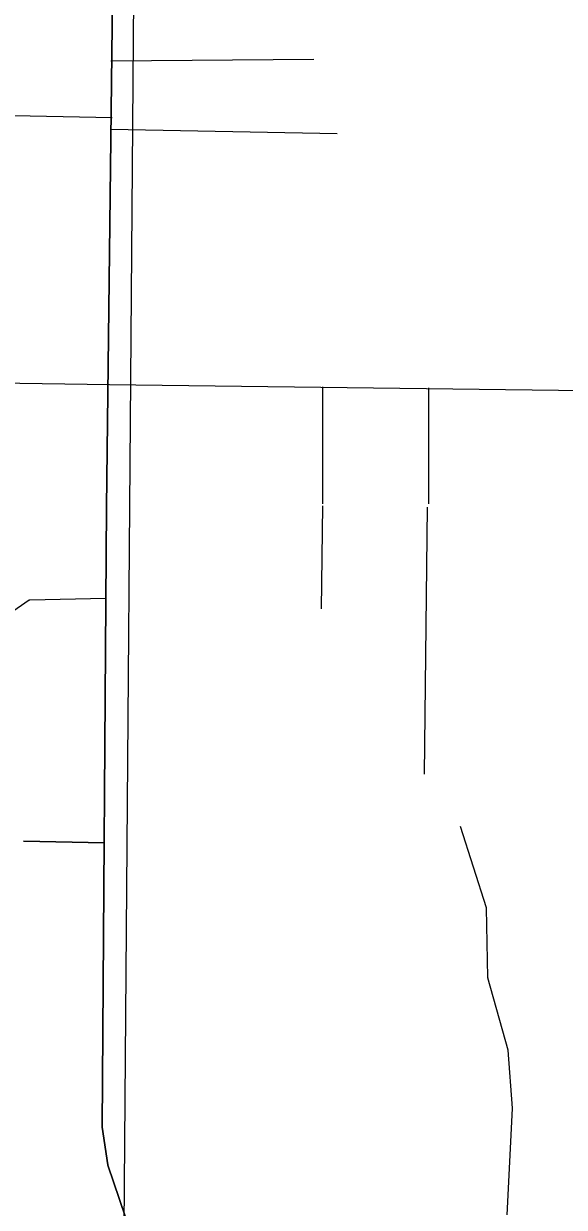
# Model space of a CAD drawing. Extents: x 408847 to 817539, y 923858 to 1151780.
# Drawn here: x 488893 to 490621, y 1067474 to 1071255 of the extents above; entities that cross this region are included whole.
import ezdxf

# ---------------------------------------------------------------- set-up
doc = ezdxf.new("R2010")
doc.units = 0
for name, color, linetype in [('Local Roads Improved', 7, 'Continuous'), ('Local Roads Paved', 7, 'Continuous'), ('Narrow River Creek and Branch and Slough', 7, 'Continuous'), ('Section Lines', 7, 'Continuous')]:
    doc.layers.add(name, color=color, linetype=linetype)

msp = doc.modelspace()

# ---------------------------------------------------------------- linework, layer by layer
at = {"layer": 'Local Roads Improved'}
for p, q in [((488911.1, 1069413.1), (488666.4, 1069246.8)), ((489155.7, 1069418.6), (488913.3, 1069413.8)), ((488893.9, 1068644), (489150.2, 1068638.7)), ((489150.2, 1068638.7), (488893.9, 1068644)), ((489143.9, 1067730.1), (489162.3, 1067610.2))]:
    msp.add_line(p, q, dxfattribs=at)
for centre, start, end in [((488913.4, 1069409.8), 91.1463, 124.1984), ((488893.9, 1068648), 260.1297, 268.8303), ((488893.9, 1068648), 260.1297, 268.8303)]:
    msp.add_arc(centre, 4, start, end, dxfattribs=at)
at = {"layer": 'Local Roads Paved'}
for p, q in [((489190.2, 1072508.1), (489157.8, 1069710.6)), ((489157.8, 1069710.6), (489190.2, 1072508.1)), ((489820.6, 1071140.1), (489171.7, 1071135.4)), ((489176.3, 1070954.6), (488150.1, 1070973.5)), ((489171.7, 1070917.5), (489894.7, 1070903.6)), ((489167, 1070101.3), (488146.6, 1070115.2)), ((490686.7, 1070082.7), (489167, 1070101.3)), ((489848.4, 1070095.1), (489848.4, 1069721.1)), ((490186.8, 1070092), (490186.8, 1069721.1)), ((489848.4, 1069715.2), (489843.8, 1069385.9)), ((489157.8, 1069710.6), (489143.9, 1067730.7)), ((489157.8, 1069710.6), (489143.9, 1067730.7)), ((489143.9, 1067730.7), (489157.8, 1069710.6)), ((490182.1, 1069710.6), (490172.9, 1068857.3)), ((490372, 1068431.2), (490288.7, 1068690.3)), ((490376.8, 1068208.6), (490372.2, 1068430.1)), ((490441.6, 1067976.6), (490376.9, 1068207.6)), ((490455.6, 1067791), (490441.7, 1067975.8)), ((490438, 1067449.9), (490455.6, 1067790.5)), ((489143.9, 1067730.1), (489162.3, 1067610.2)), ((489162.3, 1067610.2), (489143.9, 1067730.1)), ((489162.5, 1067609.5), (489247.6, 1067359.2)), ((489247.6, 1067359.2), (489162.5, 1067609.5))]:
    msp.add_line(p, q, dxfattribs=at)
for centre, start, end in [((489167.1, 1070105.3), 269.2219, 269.2995), ((490368.2, 1068430), 1.1929, 17.8111), ((490380.8, 1068208.7), 181.1929, 195.6353), ((490437.7, 1067975.5), 4.2872, 15.6353), ((490451.6, 1067790.7), 357.0404, 4.2872), ((489147.9, 1067730.7), 179.5976, 188.7422), ((489147.9, 1067730.7), 179.5976, 188.7421), ((489166.3, 1067610.8), 188.7422, 198.7699), ((489166.3, 1067610.8), 188.7421, 198.7699)]:
    msp.add_arc(centre, 4, start, end, dxfattribs=at)
at = {"layer": 'Narrow River Creek and Branch and Slough'}
msp.add_spline([(487362.5, 1076985.5), (487416.6, 1077161.7), (487644.9, 1077275.8), (487839.1, 1077193.7), (487985.2, 1077143.7), (488229.5, 1077131.7), (488383.7, 1077155.7), (488565.9, 1077213.8), (488792.1, 1077123.7), (488996.3, 1076815.3), (489064.4, 1076434.9), (489132.5, 1076068.5), (489254.6, 1075684.1), (489354.7, 1075375.8), (489559, 1074957.3), (489723.1, 1074628.9), (489943.4, 1074400.7), (490203.7, 1074130.4), (490532, 1073798), (490892.4, 1073369.6), (491252.8, 1072827), (491467, 1072462.6), (491693.3, 1072082.2), (492011.6, 1071713.8), (492448.1, 1071259.3), (492798.5, 1070878.8), (493100.8, 1070536.5), (493261, 1070398.3)], degree=3, dxfattribs=at)
at = {"layer": 'Section Lines'}
msp.add_line((489214.7, 1067410.8), (489256.2, 1072784.3), dxfattribs=at)

doc.saveas('drawing.dxf')
